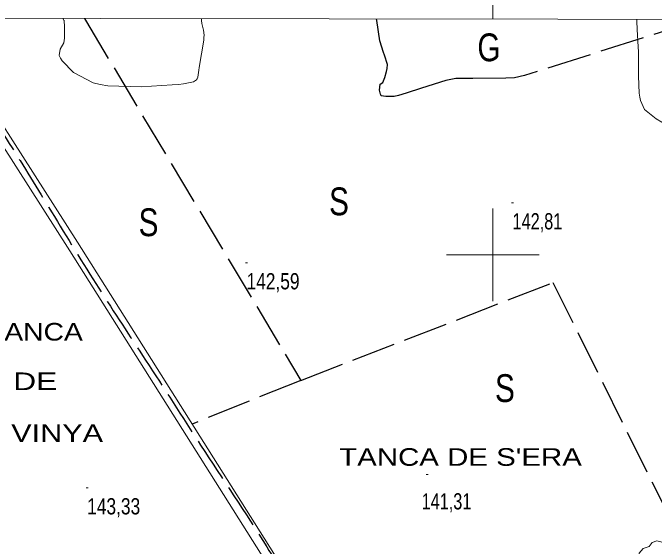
# Model space of a CAD drawing. Extents: x -807245 to 6129983, y -54972206 to 262146364.
# Drawn here: x 488741 to 489087.2, y 4383842.8 to 4384130.4 of the extents above; entities that cross this region are included whole.
import ezdxf
from ezdxf.enums import TextEntityAlignment as Align

# ---------------------------------------------------------------- set-up
doc = ezdxf.new("R2010")
doc.units = 0
doc.header["$LTSCALE"] = 4
doc.linetypes.add('LONG_DASHED', pattern=[7.5, 6, -1.5])
for name, color, linetype, lineweight in [('1', 7, 'Continuous', 13), ('25', 7, 'LONG_DASHED', 25), ('27', 7, 'Continuous', 25), ('29', 7, 'Continuous', 13), ('38', 7, 'Continuous', 25), ('51', 7, 'Continuous', 13), ('7', 7, 'Continuous', 13), ('9', 7, 'Continuous', 13)]:
    doc.layers.add(name, color=color, linetype=linetype, lineweight=lineweight)
doc.layers.add('31', color=7, linetype='Continuous')
doc.layers.add('5', color=7, linetype='Continuous')

msp = doc.modelspace()

# ---------------------------------------------------------------- linework, layer by layer
at = {"layer": '1'}
for p, q in [((489000, 4384127.08), (489000, 4384198.43)), ((489000, 4384025), (489000, 4383975)), ((488975, 4384000), (489025, 4384000))]:
    msp.add_line(p, q, dxfattribs=at)
msp.add_lwpolyline([(487678, 4384129), (491255.4, 4384123.8), (491252.6, 4381811.5), (487674.1, 4381816.7)], close=True, dxfattribs=at)
at = {"layer": '25'}
for p, q in [((488779.66, 4384127.4), (488780.22, 4384126.46)), ((488937.52, 4384126.23), (488937.38, 4384127.17))]:
    msp.add_line(p, q, dxfattribs=at)
for points in [[(488780.22, 4384126.46), (488896.5, 4383932.24), (488837.86, 4383908.68)], [(489109.77, 4384125.98), (489017.13, 4384096.67), (489011.79, 4384095.45), (489007.06, 4384095.13), (488989.36, 4384095.11), (488980.2, 4384095.06), (488974.64, 4384094), (488961.54, 4384089.87), (488953.26, 4384087.04), (488949.19, 4384085.81), (488946.78, 4384085.31), (488942.36, 4384085.29), (488939.89, 4384085.69), (488939.59, 4384086.22), (488939.45, 4384086.52), (488939.09, 4384087.95), (488938.95, 4384088.78), (488939.21, 4384092), (488940.72, 4384092.89), (488941.8, 4384095.57), (488942.66, 4384098.87), (488942.98, 4384100.51), (488943.15, 4384102.54), (488941.56, 4384107.66), (488941.05, 4384109.09), (488939.1, 4384115.41), (488937.52, 4384126.23)], [(488896.5, 4383932.24), (489032.52, 4383984.94), (489102.85, 4383843.47), (489102.18, 4383843.11)]]:
    msp.add_lwpolyline(points, dxfattribs=at)
at = {"layer": '27'}
msp.add_spline([(491255.21, 4383970.03), (491244.34, 4383967.52), (491230.36, 4383957.66), (491230.81, 4383957.81), (491230.81, 4383957.81), (491220.15, 4383951.47), (491212.7, 4383943.01), (491205.06, 4383944.23), (491184.85, 4383957.71), (491152.82, 4383981.27), (491128.36, 4384004.58), (491128.29, 4384004.88), (491122.26, 4384021.39), (491095.75, 4384034.59), (491071.07, 4384059.32), (491064.71, 4384065.12)], degree=3, dxfattribs=at)
at = {"layer": '29'}
msp.add_lwpolyline([(489086.21, 4383826.19), (489081.67, 4383828.31), (489080.26, 4383830.85), (489080.36, 4383833.83), (489078.99, 4383836.24), (489079.03, 4383838.99), (489081.19, 4383841.59), (489084.38, 4383842.59), (489086.03, 4383844.78), (489088.6, 4383845.61), (489091.46, 4383844.96), (489093.41, 4383842.69), (489096.22, 4383841.87), (489098.35, 4383839.02), (489098.59, 4383835.89), (489096.71, 4383832.74), (489096.71, 4383830.06), (489094.89, 4383827.45), (489091.27, 4383826.11), (489088.5, 4383826.74)], close=True, dxfattribs=at)
at = {"layer": '38', "linetype": 'LONG_DASHED'}
msp.add_spline([(488695.06, 4384126.59), (488710.74, 4384102.85), (488739.13, 4384059.92), (488761.9, 4384023.12), (488787.39, 4383981.87), (488812.68, 4383943.17), (488842.39, 4383897.3), (488878.08, 4383842.43), (488896.74, 4383812.06)], degree=3, dxfattribs=at)
at = {"layer": '51'}
for points in [[(488692.03, 4384126.59), (488771.71, 4384002.16), (488890.28, 4383814.23)], [(488699.24, 4384126.58), (488775.97, 4384006.76), (488894.54, 4383818.83)]]:
    msp.add_lwpolyline(points, dxfattribs=at)
at = {"layer": '7'}
for p, q in [((489010.23, 4384028.02), (489011.23, 4384028.02)), ((488866.64, 4383995.67), (488867.64, 4383995.67)), ((488964.15, 4383881.5), (488965.15, 4383881.5)), ((488780.64, 4383874.29), (488781.64, 4383874.29))]:
    msp.add_line(p, q, dxfattribs=at)
at = {"layer": '9'}
for p, q in [((488768.31, 4384126.48), (488768.24, 4384127.42)), ((489077.85, 4384126.02), (489077.82, 4384126.97))]:
    msp.add_line(p, q, dxfattribs=at)
for points in [[(488842.93, 4384126.37), (488843.11, 4384124.7), (488843.88, 4384121.17), (488844.23, 4384118.44), (488844.16, 4384117.15), (488844.02, 4384115.64), (488842.91, 4384108.25), (488841.64, 4384100.93), (488841.4, 4384099.46), (488841.21, 4384098.23), (488840.93, 4384095.79), (488840.6, 4384094.88), (488840.37, 4384094.61), (488840.1, 4384094.33), (488838.62, 4384093.26), (488833.16, 4384092.15), (488830.37, 4384091.84), (488827.02, 4384091.54), (488810.3, 4384090.45), (488792.32, 4384090.99), (488788.18, 4384091.72), (488784.4, 4384092.69), (488773.78, 4384098.31), (488767.64, 4384104.64), (488766.69, 4384106.07), (488766.07, 4384107.36), (488766.53, 4384110.83), (488768.47, 4384114.21), (488768.77, 4384115.44), (488768.98, 4384116.79), (488768.9, 4384122.71), (488768.82, 4384126.48)], [(488842.85, 4384127.31), (488842.92, 4384126.5), (488842.93, 4384126.37)], [(489182.21, 4384040.91), (489181.14, 4384041.16), (489177.12, 4384041.8), (489175.03, 4384042.09), (489172.51, 4384042.41), (489159.9, 4384043.97), (489143.31, 4384047.56), (489138.28, 4384049.18), (489133.07, 4384051.06), (489112.7, 4384060.08), (489094.84, 4384069.42), (489091.21, 4384071.5), (489088.15, 4384073.36), (489081.85, 4384078.24), (489079.81, 4384083.12), (489079.43, 4384084.97), (489079.13, 4384087.05), (489078.73, 4384096.38), (489078.7, 4384106.76), (489078.63, 4384109.5), (489078.54, 4384112.19), (489078.02, 4384121.39), (489077.85, 4384126.02)]]:
    msp.add_lwpolyline(points, dxfattribs=at)

# ---------------------------------------------------------------- texts
at = {"layer": '31', "width": 0.8}
for s, p in [('G', (488997.99, 4384104.34)), ('S', (488917.07, 4384021.27)), ('S', (488814.26, 4384010)), ('S', (489006.6, 4383920.54))]:
    msp.add_text(s, height=15, dxfattribs=at).set_placement(p, align=Align.CENTER)
at = {"layer": '5'}
for s, width, p in [('TANCA', 1.2, (488778.79, 4383953.69)), (' DE ', 1.35, (488769.83, 4383926.97)), (' SA VINYA', 1.3, (488789.72, 4383899.03)), ("TANCA DE S'ERA", 1.25, (489048.14, 4383886.14))]:
    msp.add_text(s, height=9.5, dxfattribs=dict(at, width=width)).set_placement(p, align=Align.RIGHT)
at = {"layer": '7'}
for s, width, p in [('142,81', 0.75, (489010.73, 4384013.65)), ('142,59', 0.8, (488867.14, 4383981.3)), ('143,33', 0.8, (488781.14, 4383859.92)), ('141,31', 0.75, (488961.65, 4383862.62))]:
    msp.add_text(s, height=8.75, dxfattribs=dict(at, width=width)).set_placement(p)

doc.saveas('drawing.dxf')
